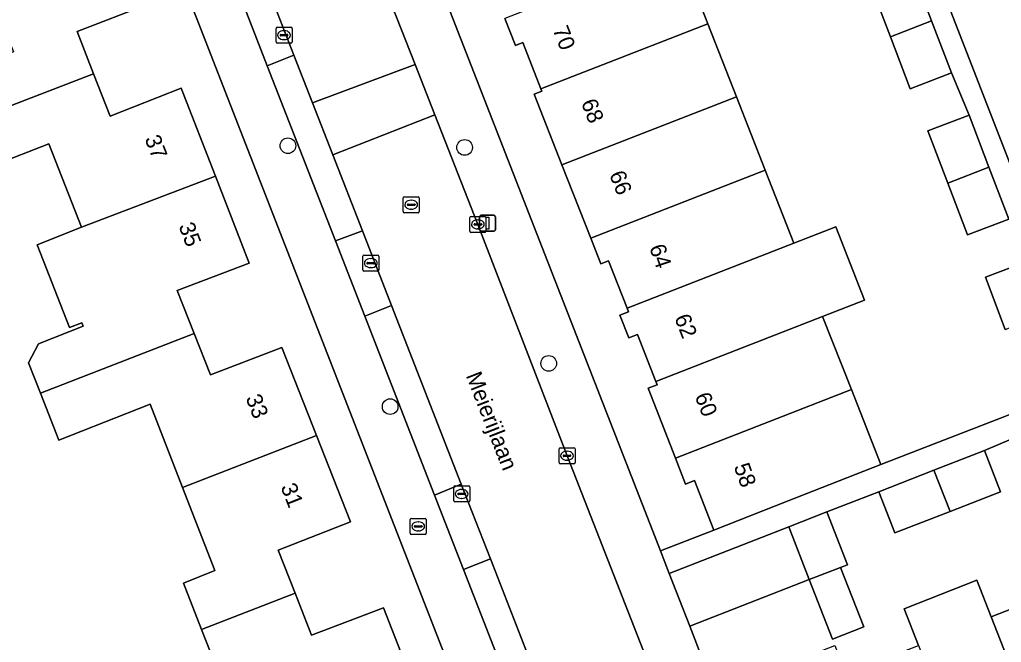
# Model space of a CAD drawing. Extents: x 159680 to 160786, y 387323 to 388340.
# Drawn here: x 159931.8 to 159993.2, y 387672.2 to 387711.1 of the extents above; entities that cross this region are included whole.
import ezdxf

# ---------------------------------------------------------------- set-up
doc = ezdxf.new("R2010")
doc.units = 0
for name, color, linetype in [('IMGEO_Boom', 7, 'Continuous'), ('IMGEO_Brandkraan', 7, 'Continuous'), ('IMGEO_Erf', 7, 'Continuous'), ('IMGEO_Kolk', 7, 'Continuous'), ('IMGEO_Lichtmast', 7, 'Continuous'), ('IMGEO_Openbare_ruimte_label', 7, 'Continuous'), ('IMGEO_Pand', 7, 'Continuous'), ('IMGEO_Pand_nummerreeks', 7, 'Continuous'), ('IMGEO_Parkeervlak_open', 7, 'Continuous'), ('IMGEO_Rijbaan_lokaal_open', 7, 'Continuous'), ('IMGEO_Rioolput', 7, 'Continuous'), ('IMGEO_Voetpad_open', 7, 'Continuous')]:
    doc.layers.add(name, color=color, linetype=linetype)

msp = doc.modelspace()

# ---------------------------------------------------------------- linework, layer by layer
at = {"layer": 'IMGEO_Boom'}
for centre in [(159948.572, 387703.254), (159959.618, 387703.146), (159964.871, 387689.655), (159954.963, 387686.957)]:
    msp.add_circle(centre, 0.489, dxfattribs=at)
at = {"layer": 'IMGEO_Brandkraan'}
for p, q in [((159956.215, 387679.051), (159956.215, 387679.903)), ((159956.29, 387679.977), (159957.142, 387679.977)), ((159956.703, 387679.757), (159956.728, 387679.757)), ((159957.216, 387679.903), (159957.216, 387679.051)), ((159956.474, 387679.471), (159956.474, 387679.483)), ((159956.912, 387679.434), (159956.514, 387679.434)), ((159956.517, 387679.52), (159956.915, 387679.52)), ((159956.726, 387679.197), (159956.701, 387679.197)), ((159956.958, 387679.483), (159956.958, 387679.471)), ((159957.142, 387678.977), (159956.29, 387678.977))]:
    msp.add_line(p, q, dxfattribs=at)
for points in [[(159956.215, 387679.051), (159956.215, 387679.903)], [(159956.29, 387679.977), (159957.142, 387679.977)], [(159957.216, 387679.903), (159957.216, 387679.051)], [(159957.142, 387678.977), (159956.29, 387678.977)]]:
    msp.add_lwpolyline(points, dxfattribs=at)
for centre, radius, start, end in [((159956.292, 387679.901), 0.0765, 91.55205, 178.44795), ((159956.292, 387679.901), 0.0765, 91.55205, 178.44795), ((159957.14, 387679.901), 0.0765, 1.55205, 88.44795), ((159957.14, 387679.901), 0.0765, 1.55205, 88.44795), ((159956.292, 387679.053), 0.0765, 181.55205, 268.44795), ((159956.292, 387679.053), 0.0765, 181.55205, 268.44795), ((159956.514, 387679.48), 0.0403, 85.87752, 175.75265), ((159956.511, 387679.47), 0.0366, 178.93798, 274.71019), ((159956.915, 387679.477), 0.043, 264.86636, 352.45326), ((159956.919, 387679.482), 0.0386, 1.73085, 96.63898), ((159957.14, 387679.053), 0.0765, 271.55205, 358.44795), ((159957.14, 387679.053), 0.0765, 271.55205, 358.44795)]:
    msp.add_arc(centre, radius, start, end, dxfattribs=at)
for centre, major_axis, ratio, start_param, end_param in [((159956.702, 387679.477), (-0.387, 0.002), 0.722429, 4.712389, 7.853982), ((159956.727, 387679.477), (-0.39, 0.002), 0.717154, 1.570796, 4.712389)]:
    msp.add_ellipse(centre, major_axis=major_axis, ratio=ratio, start_param=start_param, end_param=end_param, dxfattribs=at)
at = {"layer": 'IMGEO_Erf'}
for points in [[(159975.76, 387748.314), (159998.986, 387688.539)], [(159851.67, 387712.351), (159896.117, 387729.631), (159924.469, 387675.163), (159926.035, 387672.47), (159927.099, 387670.64), (159953.086, 387620.379), (159955.937, 387621.819), (159957.442, 387618.839), (159954.62, 387617.413), (159956.995, 387612.819), (159934.354, 387598.58), (159939.083, 387591.13), (159939.886, 387591.593), (159945.399, 387593.747), (159950.72, 387595.826), (159949.438, 387599.036), (159954.791, 387601.128), (159960.205, 387603.244), (159961.523, 387600.048), (159965.138, 387590.739), (159973.488, 387594.014), (159974.96, 387590.333), (159988.008, 387595.398), (159930.533, 387742.858)], [(159931.149, 387721.35), (159935.616, 387723.055), (159937.723, 387717.58), (159939.83, 387712.103), (159935.401, 387710.397), (159936.429, 387707.749), (159937.458, 387705.1), (159941.9, 387706.843), (159944.035, 387701.346), (159946.139, 387695.929), (159941.659, 387694.211), (159942.714, 387691.524), (159943.729, 387688.939), (159948.196, 387690.657), (159950.358, 387685.162), (159952.486, 387679.755), (159947.968, 387677.999), (159949.019, 387675.301), (159950.037, 387672.689), (159954.555, 387674.393), (159956.672, 387668.948)], [(159955.245, 387720.521), (159971.85, 387677.945), (159975.19, 387679.248), (159973.977, 387682.336), (159973.433, 387682.122), (159972.795, 387683.747), (159971.083, 387688.107), (159971.645, 387688.327), (159971.563, 387688.535), (159970.415, 387691.459), (159969.885, 387691.251), (159969.326, 387692.675), (159969.86, 387692.885), (159969.773, 387693.108), (159968.614, 387696.059), (159968.133, 387695.87), (159967.497, 387697.491), (159965.702, 387702.061), (159963.972, 387706.469), (159964.45, 387706.657), (159964.387, 387706.818), (159963.253, 387709.706), (159962.796, 387709.526), (159962.135, 387711.21)], [(159973.022, 387715.448), (159974.816, 387710.879), (159976.611, 387706.308), (159978.406, 387701.736), (159980.2, 387697.168), (159982.818, 387698.187), (159984.612, 387693.617), (159981.995, 387692.597), (159983.79, 387688.027), (159985.628, 387683.346), (159995.528, 387687.167)], [(159993.628, 387698.659), (159991.048, 387697.679), (159989.82, 387700.914), (159988.578, 387704.184), (159991.158, 387705.163), (159990.039, 387707.799), (159987.459, 387706.819), (159986.231, 387710.053), (159984.989, 387713.324)], [(159944.295, 387670.181), (159943.175, 387673.037), (159942.038, 387675.937), (159944.011, 387676.722), (159941.988, 387681.909), (159939.959, 387687.114), (159934.257, 387684.872), (159933.112, 387687.795), (159932.366, 387689.7), (159932.975, 387690.889), (159935.777, 387691.981), (159935.692, 387692.2), (159934.927, 387691.897), (159932.896, 387697.066), (159935.675, 387698.159), (159933.625, 387703.377), (159928.852, 387701.522)], [(159993.41, 387691.772), (159992.168, 387695.043), (159994.644, 387695.982)], [(159994.617, 387685.27), (159992.115, 387684.207), (159993.114, 387681.637), (159989.956, 387680.409), (159986.516, 387679.072), (159985.517, 387681.643), (159982.259, 387680.379), (159983.546, 387677.083), (159983.115, 387676.915), (159984.56, 387673.197), (159982.61, 387672.42), (159981.16, 387676.151), (159973.689, 387673.235), (159975.269, 387669.112), (159982.766, 387672.042), (159983.445, 387670.27), (159987.979, 387672.042), (159987.083, 387674.335), (159991.634, 387676.113), (159992.531, 387673.821), (159997.017, 387675.574)]]:
    msp.add_lwpolyline(points, dxfattribs=at)
at = {"layer": 'IMGEO_Kolk'}
for p, q in [((159947.829, 387709.737), (159947.829, 387710.589)), ((159947.904, 387710.663), (159948.756, 387710.663)), ((159948.317, 387710.443), (159948.342, 387710.443)), ((159948.83, 387710.589), (159948.83, 387709.737)), ((159948.088, 387710.157), (159948.088, 387710.169)), ((159948.526, 387710.12), (159948.128, 387710.12)), ((159948.131, 387710.206), (159948.529, 387710.206)), ((159948.34, 387709.883), (159948.315, 387709.883)), ((159948.572, 387710.169), (159948.572, 387710.157)), ((159948.756, 387709.663), (159947.904, 387709.663)), ((159959.944, 387697.916), (159959.944, 387698.768)), ((159960.019, 387698.842), (159960.871, 387698.842)), ((159960.945, 387698.768), (159960.945, 387697.916)), ((159960.203, 387698.336), (159960.203, 387698.348)), ((159960.641, 387698.299), (159960.243, 387698.299)), ((159960.246, 387698.385), (159960.644, 387698.385)), ((159960.432, 387698.622), (159960.457, 387698.622)), ((159960.687, 387698.348), (159960.687, 387698.336)), ((159960.871, 387697.842), (159960.019, 387697.842)), ((159960.455, 387698.062), (159960.43, 387698.062)), ((159953.252, 387695.495), (159953.252, 387696.347)), ((159953.327, 387696.421), (159954.179, 387696.421)), ((159954.253, 387696.347), (159954.253, 387695.495)), ((159953.511, 387695.915), (159953.511, 387695.927)), ((159953.949, 387695.878), (159953.551, 387695.878)), ((159953.554, 387695.964), (159953.952, 387695.964)), ((159953.763, 387695.641), (159953.738, 387695.641)), ((159953.74, 387696.201), (159953.765, 387696.201)), ((159953.995, 387695.927), (159953.995, 387695.915)), ((159954.179, 387695.421), (159953.327, 387695.421)), ((159965.516, 387683.461), (159965.516, 387684.313)), ((159965.591, 387684.387), (159966.443, 387684.387)), ((159966.004, 387684.167), (159966.029, 387684.167)), ((159966.517, 387684.313), (159966.517, 387683.461)), ((159966.443, 387683.387), (159965.591, 387683.387)), ((159965.775, 387683.881), (159965.775, 387683.893)), ((159966.213, 387683.844), (159965.815, 387683.844)), ((159965.818, 387683.93), (159966.216, 387683.93)), ((159966.027, 387683.607), (159966.002, 387683.607)), ((159966.259, 387683.893), (159966.259, 387683.881)), ((159958.933, 387681.078), (159958.933, 387681.93)), ((159959.008, 387682.004), (159959.86, 387682.004)), ((159959.192, 387681.498), (159959.192, 387681.51)), ((159959.235, 387681.547), (159959.633, 387681.547)), ((159959.421, 387681.784), (159959.446, 387681.784)), ((159959.676, 387681.51), (159959.676, 387681.498)), ((159959.934, 387681.93), (159959.934, 387681.078)), ((159959.86, 387681.004), (159959.008, 387681.004)), ((159959.63, 387681.461), (159959.232, 387681.461)), ((159959.444, 387681.224), (159959.419, 387681.224))]:
    msp.add_line(p, q, dxfattribs=at)
for points in [[(159947.829, 387709.737), (159947.829, 387710.589)], [(159947.904, 387710.663), (159948.756, 387710.663)], [(159948.83, 387710.589), (159948.83, 387709.737)], [(159948.756, 387709.663), (159947.904, 387709.663)], [(159959.944, 387697.916), (159959.944, 387698.768)], [(159960.019, 387698.842), (159960.871, 387698.842)], [(159960.945, 387698.768), (159960.945, 387697.916)], [(159960.871, 387697.842), (159960.019, 387697.842)], [(159953.252, 387695.495), (159953.252, 387696.347)], [(159953.327, 387696.421), (159954.179, 387696.421)], [(159954.253, 387696.347), (159954.253, 387695.495)], [(159954.179, 387695.421), (159953.327, 387695.421)], [(159965.516, 387683.461), (159965.516, 387684.313)], [(159965.591, 387684.387), (159966.443, 387684.387)], [(159966.517, 387684.313), (159966.517, 387683.461)], [(159966.443, 387683.387), (159965.591, 387683.387)], [(159958.933, 387681.078), (159958.933, 387681.93)], [(159959.008, 387682.004), (159959.86, 387682.004)], [(159959.934, 387681.93), (159959.934, 387681.078)], [(159959.86, 387681.004), (159959.008, 387681.004)]]:
    msp.add_lwpolyline(points, dxfattribs=at)
for centre, radius, start, end in [((159947.906, 387710.587), 0.0765, 91.55205, 178.44795), ((159947.906, 387710.587), 0.0765, 91.55205, 178.44795), ((159948.754, 387710.587), 0.0765, 1.55205, 88.44795), ((159948.754, 387710.587), 0.0765, 1.55205, 88.44795), ((159947.906, 387709.739), 0.0765, 181.55205, 268.44795), ((159947.906, 387709.739), 0.0765, 181.55205, 268.44795), ((159948.128, 387710.166), 0.0403, 85.87752, 175.75265), ((159948.125, 387710.156), 0.0366, 178.93798, 274.71019), ((159948.529, 387710.163), 0.043, 264.86636, 352.45326), ((159948.533, 387710.168), 0.0386, 1.73085, 96.63898), ((159948.754, 387709.739), 0.0765, 271.55205, 358.44795), ((159948.754, 387709.739), 0.0765, 271.55205, 358.44795), ((159960.021, 387698.766), 0.0765, 91.55205, 178.44795), ((159960.021, 387698.766), 0.0765, 91.55205, 178.44795), ((159960.869, 387698.766), 0.0765, 1.55205, 88.44795), ((159960.869, 387698.766), 0.0765, 1.55205, 88.44795), ((159960.243, 387698.345), 0.0403, 85.87752, 175.75265), ((159960.24, 387698.335), 0.0366, 178.93798, 274.71019), ((159960.644, 387698.342), 0.043, 264.86636, 352.45326), ((159960.648, 387698.347), 0.0386, 1.73085, 96.63898), ((159960.021, 387697.918), 0.0765, 181.55205, 268.44795), ((159960.021, 387697.918), 0.0765, 181.55205, 268.44795), ((159960.869, 387697.918), 0.0765, 271.55205, 358.44795), ((159960.869, 387697.918), 0.0765, 271.55205, 358.44795), ((159953.329, 387696.345), 0.0765, 91.55205, 178.44795), ((159953.329, 387696.345), 0.0765, 91.55205, 178.44795), ((159954.177, 387696.345), 0.0765, 1.55205, 88.44795), ((159954.177, 387696.345), 0.0765, 1.55205, 88.44795), ((159953.551, 387695.924), 0.0403, 85.87752, 175.75265), ((159953.548, 387695.914), 0.0366, 178.93798, 274.71019), ((159953.952, 387695.921), 0.043, 264.86636, 352.45326), ((159953.956, 387695.926), 0.0386, 1.73085, 96.63898), ((159953.329, 387695.497), 0.0765, 181.55205, 268.44795), ((159953.329, 387695.497), 0.0765, 181.55205, 268.44795), ((159954.177, 387695.497), 0.0765, 271.55205, 358.44795), ((159954.177, 387695.497), 0.0765, 271.55205, 358.44795), ((159965.593, 387684.311), 0.0765, 91.55205, 178.44795), ((159965.593, 387684.311), 0.0765, 91.55205, 178.44795), ((159966.441, 387684.311), 0.0765, 1.55205, 88.44795), ((159966.441, 387684.311), 0.0765, 1.55205, 88.44795), ((159965.593, 387683.463), 0.0765, 181.55205, 268.44795), ((159965.593, 387683.463), 0.0765, 181.55205, 268.44795), ((159965.815, 387683.89), 0.0403, 85.87752, 175.75265), ((159965.812, 387683.88), 0.0366, 178.93798, 274.71019), ((159966.216, 387683.887), 0.043, 264.86636, 352.45326), ((159966.22, 387683.892), 0.0386, 1.73085, 96.63898), ((159966.441, 387683.463), 0.0765, 271.55205, 358.44795), ((159966.441, 387683.463), 0.0765, 271.55205, 358.44795), ((159959.01, 387681.928), 0.0765, 91.55205, 178.44795), ((159959.01, 387681.928), 0.0765, 91.55205, 178.44795), ((159959.232, 387681.507), 0.0403, 85.87752, 175.75265), ((159959.637, 387681.509), 0.0386, 1.73085, 96.63898), ((159959.858, 387681.928), 0.0765, 1.55205, 88.44795), ((159959.858, 387681.928), 0.0765, 1.55205, 88.44795), ((159959.01, 387681.08), 0.0765, 181.55205, 268.44795), ((159959.01, 387681.08), 0.0765, 181.55205, 268.44795), ((159959.229, 387681.497), 0.0366, 178.93798, 274.71019), ((159959.633, 387681.504), 0.043, 264.86636, 352.45326), ((159959.858, 387681.08), 0.0765, 271.55205, 358.44795), ((159959.858, 387681.08), 0.0765, 271.55205, 358.44795)]:
    msp.add_arc(centre, radius, start, end, dxfattribs=at)
for centre, major_axis, ratio, start_param, end_param in [((159948.316, 387710.163), (-0.387, 0.002), 0.722429, 4.712389, 7.853982), ((159948.341, 387710.163), (-0.39, 0.002), 0.717154, 1.570796, 4.712389), ((159960.431, 387698.342), (-0.387, 0.002), 0.722429, 4.712389, 7.853982), ((159960.456, 387698.342), (-0.39, 0.002), 0.717154, 1.570796, 4.712389), ((159953.739, 387695.921), (-0.387, 0.002), 0.722429, 4.712389, 7.853982), ((159953.764, 387695.921), (-0.39, 0.002), 0.717154, 1.570796, 4.712389), ((159966.003, 387683.887), (-0.387, 0.002), 0.722429, 4.712389, 7.853982), ((159966.028, 387683.887), (-0.39, 0.002), 0.717154, 1.570796, 4.712389), ((159959.42, 387681.504), (-0.387, 0.002), 0.722429, 4.712389, 7.853982), ((159959.445, 387681.504), (-0.39, 0.002), 0.717154, 1.570796, 4.712389)]:
    msp.add_ellipse(centre, major_axis=major_axis, ratio=ratio, start_param=start_param, end_param=end_param, dxfattribs=at)
at = {"layer": 'IMGEO_Lichtmast'}
for p, q in [((159960.553, 387698.008), (159960.553, 387698.808)), ((159960.553, 387698.808), (159960.553, 387698.008)), ((159960.653, 387698.908), (159961.443, 387698.908)), ((159961.443, 387698.908), (159960.653, 387698.908)), ((159961.543, 387698.808), (159961.543, 387698.008)), ((159961.543, 387698.008), (159961.543, 387698.808)), ((159961.443, 387697.908), (159960.653, 387697.908)), ((159960.653, 387697.908), (159961.443, 387697.908))]:
    msp.add_line(p, q, dxfattribs=at)
msp.add_lwpolyline([(159960.973, 387698.783), (159961.123, 387698.783), (159961.123, 387698.033), (159960.973, 387698.033), (159960.973, 387698.783)], dxfattribs=at)
for centre, start, end in [((159960.653, 387698.808), 90, 180), ((159960.653, 387698.808), 90, 180), ((159961.443, 387698.808), 0, 90), ((159961.443, 387698.808), 360, 90), ((159960.653, 387698.008), 180, 270), ((159960.653, 387698.008), 180, 270), ((159961.443, 387698.008), 270, 0), ((159961.443, 387698.008), 270, 0)]:
    msp.add_arc(centre, 0.1, start, end, dxfattribs=at)
at = {"layer": 'IMGEO_Pand'}
for points in [[(159936.429, 387707.749), (159935.401, 387710.397), (159939.83, 387712.103), (159937.723, 387717.58), (159929.378, 387714.355), (159931.419, 387709.12), (159929.395, 387708.323), (159930.511, 387705.472)], [(159974.816, 387710.879), (159973.022, 387715.448), (159962.135, 387711.21), (159962.796, 387709.526), (159963.253, 387709.706), (159964.387, 387706.818)], [(159987.569, 387714.303), (159987.561, 387714.3), (159984.989, 387713.324), (159986.231, 387710.053), (159988.803, 387711.054)], [(159987.459, 387706.819), (159990.039, 387707.799), (159988.803, 387711.054), (159986.231, 387710.053)], [(159964.387, 387706.818), (159964.45, 387706.657), (159963.972, 387706.469), (159965.702, 387702.061), (159976.611, 387706.308), (159974.816, 387710.879)], [(159930.511, 387705.472), (159927.73, 387704.362), (159928.852, 387701.522), (159933.625, 387703.377), (159935.675, 387698.159), (159944.035, 387701.346), (159941.9, 387706.843), (159937.458, 387705.1), (159936.429, 387707.749)], [(159978.406, 387701.736), (159976.611, 387706.308), (159965.702, 387702.061), (159967.497, 387697.491)], [(159991.158, 387705.163), (159988.578, 387704.184), (159989.82, 387700.914), (159992.391, 387701.915)], [(159991.048, 387697.679), (159993.628, 387698.659), (159992.391, 387701.915), (159989.82, 387700.914)], [(159935.777, 387691.981), (159932.975, 387690.889), (159932.366, 387689.7), (159933.112, 387687.795), (159942.714, 387691.524), (159941.659, 387694.211), (159946.139, 387695.929), (159944.035, 387701.346), (159935.675, 387698.159), (159932.896, 387697.066), (159934.927, 387691.897), (159935.692, 387692.2)], [(159967.497, 387697.491), (159968.133, 387695.87), (159968.614, 387696.059), (159969.773, 387693.108), (159980.2, 387697.168), (159978.406, 387701.736)], [(159969.773, 387693.108), (159969.86, 387692.885), (159969.326, 387692.675), (159969.885, 387691.251), (159970.415, 387691.459), (159971.563, 387688.535), (159981.995, 387692.597), (159984.612, 387693.617), (159982.818, 387698.187), (159980.2, 387697.168)], [(159994.748, 387696.022), (159994.644, 387695.982), (159992.168, 387695.043), (159993.41, 387691.772), (159995.982, 387692.773)], [(159983.79, 387688.027), (159981.995, 387692.597), (159971.563, 387688.535), (159971.645, 387688.327), (159971.083, 387688.107), (159972.795, 387683.747)], [(159950.358, 387685.162), (159948.196, 387690.657), (159943.729, 387688.939), (159942.714, 387691.524), (159933.112, 387687.795), (159934.257, 387684.872), (159939.959, 387687.114), (159941.988, 387681.909)], [(159972.795, 387683.747), (159973.433, 387682.122), (159973.977, 387682.336), (159975.19, 387679.248), (159979.845, 387681.076), (159985.628, 387683.346), (159983.79, 387688.027)], [(159949.019, 387675.301), (159947.968, 387677.999), (159952.486, 387679.755), (159950.358, 387685.162), (159941.988, 387681.909), (159944.011, 387676.722), (159942.038, 387675.937), (159943.175, 387673.037)], [(159988.953, 387682.978), (159989.956, 387680.409), (159993.114, 387681.637), (159992.115, 387684.207)], [(159989.956, 387680.409), (159988.953, 387682.978), (159985.517, 387681.643), (159986.516, 387679.072)], [(159982.259, 387680.379), (159979.878, 387679.45), (159981.16, 387676.151), (159983.115, 387676.915), (159983.546, 387677.083)], [(159973.689, 387673.235), (159981.16, 387676.151), (159979.878, 387679.45), (159972.402, 387676.531)], [(159983.115, 387676.915), (159981.16, 387676.151), (159982.61, 387672.42), (159984.56, 387673.197)], [(159992.531, 387673.821), (159991.634, 387676.113), (159987.083, 387674.335), (159987.979, 387672.042), (159991.427, 387663.219), (159991.655, 387662.635), (159996.207, 387664.414)], [(159997.017, 387675.574), (159992.531, 387673.821), (159996.207, 387664.414), (160000, 387665.896), (160000.692, 387666.166), (160000, 387667.936)], [(159944.295, 387670.181), (159943.123, 387669.727), (159945.17, 387664.445), (159956.672, 387668.948), (159954.555, 387674.393), (159950.037, 387672.689), (159949.019, 387675.301), (159943.175, 387673.037)]]:
    msp.add_lwpolyline(points, close=True, dxfattribs=at)
at = {"layer": 'IMGEO_Parkeervlak_open'}
for points in [[(159951.379, 387702.681), (159950.108, 387705.936), (159948.942, 387708.922), (159947.28, 387708.243), (159951.541, 387697.313), (159953.23, 387697.94)], [(159955.052, 387693.274), (159953.374, 387692.61), (159957.73, 387681.436), (159959.409, 387682.117)], [(159961.231, 387677.45), (159959.547, 387676.776), (159963.919, 387665.562), (159965.619, 387666.211)]]:
    msp.add_lwpolyline(points, close=True, dxfattribs=at)
at = {"layer": 'IMGEO_Rijbaan_lokaal_open'}
msp.add_lwpolyline([(159936.672, 387740.346), (159940.11, 387731.541), (159942.628, 387725.093), (159946.452, 387715.3), (159948.942, 387708.922), (159950.108, 387705.936), (159956.53, 387708.327), (159954.779, 387712.792), (159951.643, 387720.816), (159948.776, 387728.153), (159944.752, 387738.393), (159938.935, 387753.342), (159933.332, 387767.8), (159932.189, 387770.717)], dxfattribs=at)
for points in [[(159946.452, 387715.3), (159944.786, 387714.662), (159947.28, 387708.243), (159948.942, 387708.922)], [(159956.53, 387708.327), (159950.108, 387705.936), (159951.379, 387702.681), (159957.764, 387705.179)], [(159957.764, 387705.179), (159951.379, 387702.681), (159953.23, 387697.94), (159955.052, 387693.274), (159959.409, 387682.117), (159961.231, 387677.45), (159965.619, 387666.211), (159967.811, 387660.598), (159970.901, 387652.683), (159977.259, 387655.141), (159971.68, 387669.454), (159966.017, 387683.887), (159960.445, 387698.342)], [(159953.23, 387697.94), (159951.541, 387697.313), (159953.374, 387692.61), (159955.052, 387693.274)], [(159959.409, 387682.117), (159957.73, 387681.436), (159959.547, 387676.776), (159961.231, 387677.45)]]:
    msp.add_lwpolyline(points, close=True, dxfattribs=at)
at = {"layer": 'IMGEO_Rioolput'}
for p, q in [((159955.777, 387699.144), (159955.777, 387699.996)), ((159955.852, 387700.07), (159956.704, 387700.07)), ((159956.778, 387699.996), (159956.778, 387699.144)), ((159956.036, 387699.564), (159956.036, 387699.576)), ((159956.474, 387699.527), (159956.076, 387699.527)), ((159956.079, 387699.613), (159956.477, 387699.613)), ((159956.265, 387699.85), (159956.29, 387699.85)), ((159956.52, 387699.576), (159956.52, 387699.564)), ((159956.704, 387699.07), (159955.852, 387699.07)), ((159956.288, 387699.29), (159956.263, 387699.29))]:
    msp.add_line(p, q, dxfattribs=at)
for points in [[(159955.777, 387699.144), (159955.777, 387699.996)], [(159955.852, 387700.07), (159956.704, 387700.07)], [(159956.778, 387699.996), (159956.778, 387699.144)], [(159956.704, 387699.07), (159955.852, 387699.07)]]:
    msp.add_lwpolyline(points, dxfattribs=at)
for centre, radius, start, end in [((159955.854, 387699.994), 0.0765, 91.55205, 178.44795), ((159955.854, 387699.994), 0.0765, 91.55205, 178.44795), ((159956.702, 387699.994), 0.0765, 1.55205, 88.44795), ((159956.702, 387699.994), 0.0765, 1.55205, 88.44795), ((159956.076, 387699.573), 0.0403, 85.87752, 175.75265), ((159956.073, 387699.563), 0.0366, 178.93798, 274.71019), ((159956.477, 387699.57), 0.043, 264.86636, 352.45326), ((159956.481, 387699.575), 0.0386, 1.73085, 96.63898), ((159955.854, 387699.146), 0.0765, 181.55205, 268.44795), ((159955.854, 387699.146), 0.0765, 181.55205, 268.44795), ((159956.702, 387699.146), 0.0765, 271.55205, 358.44795), ((159956.702, 387699.146), 0.0765, 271.55205, 358.44795)]:
    msp.add_arc(centre, radius, start, end, dxfattribs=at)
for centre, major_axis, ratio, start_param, end_param in [((159956.264, 387699.57), (-0.387, 0.002), 0.722429, 4.712389, 7.853982), ((159956.289, 387699.57), (-0.39, 0.002), 0.717154, 1.570796, 4.712389)]:
    msp.add_ellipse(centre, major_axis=major_axis, ratio=ratio, start_param=start_param, end_param=end_param, dxfattribs=at)
at = {"layer": 'IMGEO_Voetpad_open'}
for points in [[(159922.8, 387775.948), (159921.528, 387779.204), (159919.835, 387783.57), (159914.429, 387797.56), (159912.569, 387796.796), (159918.022, 387783.189), (159930.92, 387750), (159933.271, 387743.95), (159930.533, 387742.858), (159988.008, 387595.398), (159992.448, 387596.444), (159992.8, 387596.587), (159991.114, 387600.918), (159991.093, 387600.971)], [(159998.986, 387688.539), (159975.76, 387748.314)], [(159988.307, 387603), (159985.035, 387611.394), (159982.883, 387616.915), (159978.696, 387627.653), (159976.636, 387632.938), (159972.266, 387644.148), (159970.477, 387648.738), (159966.129, 387659.893), (159966.104, 387659.956), (159963.919, 387665.562), (159959.547, 387676.776), (159957.73, 387681.436), (159953.374, 387692.61), (159951.541, 387697.313), (159947.28, 387708.243), (159944.786, 387714.662), (159940.978, 387724.461), (159938.468, 387730.905), (159935.282, 387739.085)], [(159955.245, 387720.521), (159954.672, 387721.989), (159952.738, 387721.243), (159951.643, 387720.816), (159954.779, 387712.792), (159956.53, 387708.327), (159957.764, 387705.179), (159960.445, 387698.342), (159966.017, 387683.887), (159971.68, 387669.454), (159977.259, 387655.141), (159977.408, 387654.758), (159978.546, 387651.907), (159980.525, 387646.948)], [(159979.663, 387657.69), (159978.693, 387660.315), (159975.948, 387667.34), (159975.269, 387669.112), (159973.689, 387673.235), (159972.402, 387676.531), (159971.85, 387677.945), (159955.245, 387720.521)], [(159987.569, 387714.303), (159988.803, 387711.054), (159990.039, 387707.799), (159991.158, 387705.163), (159992.391, 387701.915), (159993.628, 387698.659)], [(159995.528, 387687.167), (159985.628, 387683.346), (159979.845, 387681.076), (159975.19, 387679.248), (159971.85, 387677.945), (159972.402, 387676.531), (159979.878, 387679.45), (159982.259, 387680.379), (159985.517, 387681.643), (159988.953, 387682.978), (159992.115, 387684.207), (159994.617, 387685.27)]]:
    msp.add_lwpolyline(points, dxfattribs=at)

# ---------------------------------------------------------------- texts
at = {"layer": 'IMGEO_Openbare_ruimte_label'}
msp.add_text('Meierijlaan', height=1, rotation=291.33353, dxfattribs=at).set_placement((159959.68, 387688.9))
at = {"layer": 'IMGEO_Pand_nummerreeks'}
for s, rotation, p in [('70', 291.18277, (159965.105, 387710.518)), ('68', 291.43419, (159966.882, 387705.953)), ('37', 291.22618, (159939.602, 387703.697)), ('66', 291.43419, (159968.643, 387701.466)), ('35', 291.22618, (159941.722, 387698.24)), ('64', 288.8359, (159971.149, 387696.912)), ('62', 291.38606, (159972.711, 387692.513)), ('33', 291.47992, (159945.914, 387687.5)), ('60', 291.43737, (159973.983, 387687.615)), ('58', 289.98039, (159976.428, 387683.218)), ('31', 291.47992, (159948.1, 387681.944))]:
    msp.add_text(s, height=1, rotation=rotation, dxfattribs=at).set_placement(p)

doc.saveas('drawing.dxf')
